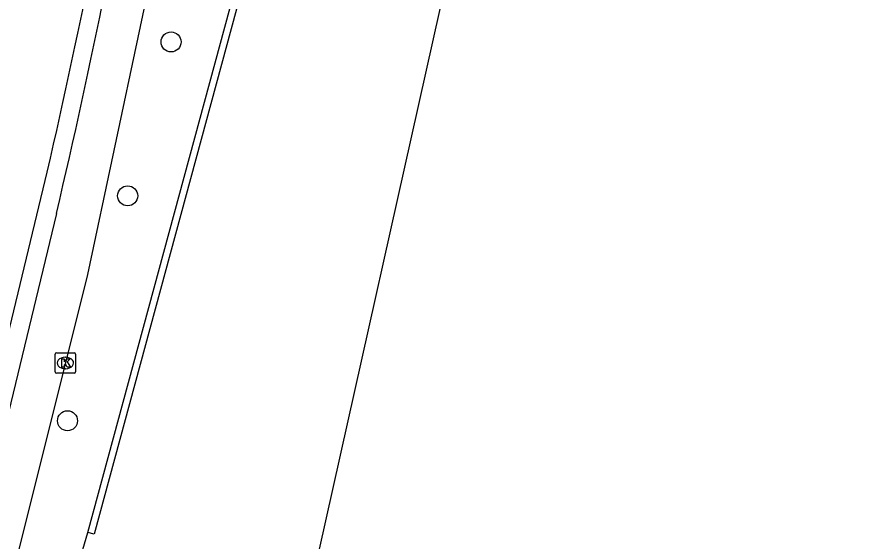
# Model space of a CAD drawing. Extents: x 160026 to 161302, y 384757 to 385701.
# Drawn here: x 160839.9 to 160881.42, y 385209.3 to 385234.91 of the extents above; entities that cross this region are included whole.
import ezdxf

# ---------------------------------------------------------------- set-up
doc = ezdxf.new("R2010")
doc.units = 0
for name, color, linetype in [('IMGEO_Boom', 7, 'Continuous'), ('IMGEO_Fietspad_open', 7, 'Continuous'), ('IMGEO_Kolk', 7, 'Continuous'), ('IMGEO_Muur', 7, 'Continuous'), ('IMGEO_Pand', 7, 'Continuous'), ('IMGEO_Rijbaan_lokaal_gesloten', 7, 'Continuous'), ('IMGEO_Voetpad_open', 7, 'Continuous')]:
    doc.layers.add(name, color=color, linetype=linetype)

msp = doc.modelspace()

# ---------------------------------------------------------------- linework, layer by layer
at = {"layer": 'IMGEO_Boom'}
for centre in [(160847.426, 385233.691), (160845.306, 385226.168), (160842.368, 385215.176)]:
    msp.add_circle(centre, 0.489, dxfattribs=at)
at = {"layer": 'IMGEO_Fietspad_open'}
for points in [[(160859.149, 385304.375), (160858.629, 385301.571), (160856.221, 385289.034), (160853.846, 385277.381), (160851.941, 385267.247), (160849.501, 385253.411), (160848.894, 385250), (160847.207, 385240.526), (160843.344, 385222.33), (160839.826, 385208.232), (160837.259, 385197.132), (160824.493, 385149.9)], [(160841.826, 385225.299), (160835.911, 385200.787), (160834.354, 385194.729)]]:
    msp.add_lwpolyline(points, dxfattribs=at)
msp.add_arc((160501.11, 385305.443), 350.015, 346.76332, 350.44386, dxfattribs=at)
at = {"layer": 'IMGEO_Kolk'}
for p, q in [((160841.763, 385217.573), (160841.763, 385218.425)), ((160841.838, 385218.499), (160842.69, 385218.499)), ((160842.251, 385218.279), (160842.276, 385218.279)), ((160842.764, 385218.425), (160842.764, 385217.573)), ((160842.69, 385217.499), (160841.838, 385217.499)), ((160842.274, 385217.719), (160842.249, 385217.719))]:
    msp.add_line(p, q, dxfattribs=at)
for points in [[(160841.763, 385217.573), (160841.763, 385218.425)], [(160841.838, 385218.499), (160842.69, 385218.499)], [(160842.084, 385218.199), (160842.207, 385218.199), (160842.207, 385218.048), (160842.337, 385218.199), (160842.501, 385218.199), (160842.355, 385218.048), (160842.508, 385217.799), (160842.356, 385217.799), (160842.271, 385217.963), (160842.207, 385217.896), (160842.207, 385217.799), (160842.084, 385217.799), (160842.084, 385218.199)], [(160842.764, 385218.425), (160842.764, 385217.573)], [(160842.69, 385217.499), (160841.838, 385217.499)]]:
    msp.add_lwpolyline(points, dxfattribs=at)
for centre, start, end in [((160841.84, 385218.423), 91.552, 178.448), ((160841.84, 385218.423), 91.552, 178.448), ((160842.688, 385218.423), 1.552, 88.448), ((160842.688, 385218.423), 1.552, 88.448), ((160841.84, 385217.575), 181.552, 268.448), ((160841.84, 385217.575), 181.552, 268.448), ((160842.688, 385217.575), 271.552, 358.448), ((160842.688, 385217.575), 271.552, 358.448)]:
    msp.add_arc(centre, 0.0765, start, end, dxfattribs=at)
for centre, major_axis, ratio, start_param, end_param in [((160842.25, 385217.999), (-0.387, 0.002), 0.722429, 4.712389, 7.853982), ((160842.275, 385217.999), (-0.39, 0.002), 0.717154, 1.570796, 4.712389)]:
    msp.add_ellipse(centre, major_axis=major_axis, ratio=ratio, start_param=start_param, end_param=end_param, dxfattribs=at)
at = {"layer": 'IMGEO_Muur'}
for points in [[(160843.359, 385209.719), (160857.525, 385262.006)], [(160857.838, 385261.928), (160843.665, 385209.639), (160843.359, 385209.719)]]:
    msp.add_lwpolyline(points, dxfattribs=at)
at = {"layer": 'IMGEO_Pand'}
msp.add_lwpolyline([(160861.262, 385238.461), (160853.952, 385205.689), (160881.421, 385194.745)], dxfattribs=at)
at = {"layer": 'IMGEO_Rijbaan_lokaal_gesloten'}
msp.add_lwpolyline([(160832.71, 385194.375), (160832.862, 385194.91), (160836.766, 385208.44), (160838.403, 385215.06), (160841.381, 385227.33)], dxfattribs=at)
msp.add_arc((160445.092, 385317.945), 406.517, 347.12022, 350.25891, dxfattribs=at)
at = {"layer": 'IMGEO_Voetpad_open'}
msp.add_lwpolyline([(160829.664, 385152.853), (160827.967, 385154.858), (160828.142, 385155.466), (160839.422, 385196.35), (160842.901, 385208.163), (160843.359, 385209.719)], dxfattribs=at)

doc.saveas('drawing.dxf')
